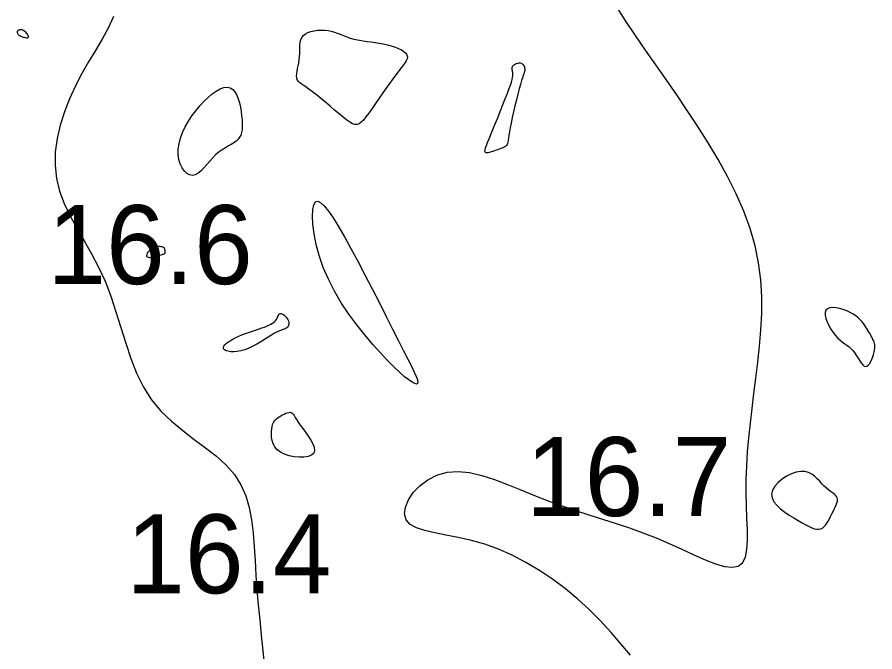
# Model space of a CAD drawing. Extents: x 3040093 to 3056816, y 408076 to 509144.
# Drawn here: x 3046552.9 to 3046607.3, y 435191 to 435231.2 of the extents above; entities that cross this region are included whole.
import ezdxf

# ---------------------------------------------------------------- set-up
doc = ezdxf.new("R2010")
doc.units = 0
doc.layers.add('V-CHAN-CONT-EL17', color=7, linetype='Continuous')
doc.layers.add('V-TOPO-SOUN-0610', color=7, linetype='Continuous')

msp = doc.modelspace()

# ---------------------------------------------------------------- linework, layer by layer
at = {"layer": 'V-CHAN-CONT-EL17'}
for points in [[(3046591.777, 435190.837), (3046591.176, 435191.549), (3046590.547, 435192.273), (3046589.884, 435192.997), (3046589.183, 435193.705), (3046588.439, 435194.387), (3046587.659, 435195.034), (3046586.848, 435195.64), (3046586.012, 435196.201), (3046585.159, 435196.709), (3046584.295, 435197.158), (3046583.426, 435197.543), (3046582.559, 435197.857), (3046581.703, 435198.1), (3046580.874, 435198.287), (3046580.092, 435198.438), (3046579.377, 435198.576), (3046578.748, 435198.72), (3046578.224, 435198.891), (3046577.826, 435199.111), (3046577.571, 435199.4), (3046577.474, 435199.77), (3046577.527, 435200.2), (3046577.714, 435200.662), (3046578.022, 435201.126), (3046578.435, 435201.563), (3046578.94, 435201.944), (3046579.521, 435202.239), (3046580.165, 435202.42), (3046580.858, 435202.465), (3046581.593, 435202.388), (3046582.364, 435202.212), (3046583.166, 435201.958), (3046583.992, 435201.648), (3046584.836, 435201.304), (3046585.693, 435200.948), (3046586.557, 435200.602), (3046587.422, 435200.284), (3046588.287, 435199.989), (3046589.151, 435199.71), (3046590.011, 435199.439), (3046590.868, 435199.166), (3046591.718, 435198.884), (3046592.562, 435198.585), (3046593.398, 435198.26), (3046594.223, 435197.906), (3046595.025, 435197.542), (3046595.79, 435197.191), (3046596.507, 435196.877), (3046597.161, 435196.624), (3046597.738, 435196.454), (3046598.226, 435196.393), (3046598.611, 435196.463), (3046598.885, 435196.681), (3046599.062, 435197.038), (3046599.159, 435197.515), (3046599.195, 435198.096), (3046599.19, 435198.763), (3046599.16, 435199.499), (3046599.125, 435200.288), (3046599.103, 435201.111), (3046599.109, 435201.955), (3046599.143, 435202.817), (3046599.202, 435203.697), (3046599.28, 435204.596), (3046599.375, 435205.514), (3046599.483, 435206.45), (3046599.6, 435207.406), (3046599.723, 435208.382), (3046599.845, 435209.377), (3046599.956, 435210.39), (3046600.044, 435211.42), (3046600.095, 435212.464), (3046600.096, 435213.522), (3046600.036, 435214.592), (3046599.9, 435215.672), (3046599.678, 435216.761), (3046599.359, 435217.856), (3046598.953, 435218.954), (3046598.472, 435220.049), (3046597.928, 435221.138), (3046597.334, 435222.214), (3046596.702, 435223.275), (3046596.046, 435224.315), (3046595.377, 435225.33), (3046594.706, 435226.316), (3046594.04, 435227.277), (3046593.381, 435228.22), (3046592.734, 435229.148), (3046592.102, 435230.068), (3046591.489, 435230.985), (3046590.898, 435231.904)], [(3046559.04, 435231.267), (3046558.698, 435230.545), (3046558.308, 435229.836), (3046557.886, 435229.127), (3046557.452, 435228.406), (3046557.023, 435227.659), (3046556.616, 435226.879), (3046556.243, 435226.069), (3046555.918, 435225.237), (3046555.652, 435224.391), (3046555.456, 435223.539), (3046555.344, 435222.688), (3046555.326, 435221.848), (3046555.415, 435221.024), (3046555.616, 435220.222), (3046555.915, 435219.437), (3046556.288, 435218.656), (3046556.713, 435217.872), (3046557.169, 435217.075), (3046557.633, 435216.254), (3046558.084, 435215.4), (3046558.498, 435214.504), (3046558.862, 435213.56), (3046559.187, 435212.582), (3046559.494, 435211.588), (3046559.802, 435210.595), (3046560.13, 435209.623), (3046560.498, 435208.688), (3046560.926, 435207.81), (3046561.434, 435207.005), (3046562.033, 435206.286), (3046562.703, 435205.641), (3046563.417, 435205.051), (3046564.149, 435204.497), (3046564.869, 435203.96), (3046565.552, 435203.423), (3046566.168, 435202.867), (3046566.692, 435202.272), (3046567.102, 435201.625), (3046567.409, 435200.926), (3046567.631, 435200.18), (3046567.783, 435199.392), (3046567.885, 435198.565), (3046567.952, 435197.706), (3046568.003, 435196.818), (3046568.054, 435195.906), (3046568.12, 435194.975), (3046568.2, 435194.027), (3046568.292, 435193.065), (3046568.392, 435192.091), (3046568.496, 435191.108), (3046568.602, 435190.119)]]:
    msp.add_lwpolyline(points, dxfattribs=at)
for points in [[(3046553.311, 435229.974), (3046553.371, 435229.956), (3046553.432, 435229.941), (3046553.491, 435229.93), (3046553.544, 435229.925), (3046553.589, 435229.928), (3046553.623, 435229.941), (3046553.642, 435229.966), (3046553.645, 435230.004), (3046553.632, 435230.052), (3046553.606, 435230.107), (3046553.568, 435230.167), (3046553.522, 435230.226), (3046553.469, 435230.284), (3046553.411, 435230.335), (3046553.351, 435230.377), (3046553.29, 435230.407), (3046553.23, 435230.426), (3046553.172, 435230.435), (3046553.118, 435230.435), (3046553.068, 435230.428), (3046553.024, 435230.414), (3046552.988, 435230.395), (3046552.96, 435230.372), (3046552.941, 435230.346), (3046552.931, 435230.318), (3046552.928, 435230.288), (3046552.932, 435230.258), (3046552.942, 435230.228), (3046552.956, 435230.199), (3046552.973, 435230.171), (3046552.992, 435230.145), (3046553.013, 435230.122), (3046553.036, 435230.1), (3046553.062, 435230.081), (3046553.09, 435230.063), (3046553.123, 435230.046), (3046553.161, 435230.028), (3046553.205, 435230.011), (3046553.254, 435229.993)], [(3046570.832, 435228.923), (3046570.835, 435229.115), (3046570.837, 435229.302), (3046570.844, 435229.481), (3046570.864, 435229.65), (3046570.901, 435229.807), (3046570.964, 435229.949), (3046571.058, 435230.073), (3046571.188, 435230.178), (3046571.35, 435230.263), (3046571.537, 435230.329), (3046571.742, 435230.377), (3046571.96, 435230.406), (3046572.184, 435230.416), (3046572.407, 435230.409), (3046572.624, 435230.384), (3046572.828, 435230.343), (3046573.023, 435230.288), (3046573.21, 435230.223), (3046573.395, 435230.151), (3046573.579, 435230.076), (3046573.767, 435230.002), (3046573.962, 435229.931), (3046574.167, 435229.869), (3046574.384, 435229.816), (3046574.613, 435229.772), (3046574.851, 435229.733), (3046575.097, 435229.698), (3046575.35, 435229.663), (3046575.606, 435229.627), (3046575.865, 435229.586), (3046576.124, 435229.537), (3046576.38, 435229.48), (3046576.629, 435229.413), (3046576.865, 435229.337), (3046577.08, 435229.253), (3046577.27, 435229.161), (3046577.427, 435229.063), (3046577.547, 435228.957), (3046577.622, 435228.846), (3046577.649, 435228.728), (3046577.63, 435228.601), (3046577.569, 435228.46), (3046577.47, 435228.303), (3046577.339, 435228.123), (3046577.179, 435227.919), (3046576.994, 435227.686), (3046576.79, 435227.419), (3046576.57, 435227.118), (3046576.339, 435226.792), (3046576.103, 435226.451), (3046575.867, 435226.106), (3046575.636, 435225.769), (3046575.415, 435225.451), (3046575.21, 435225.163), (3046575.026, 435224.916), (3046574.866, 435224.72), (3046574.724, 435224.574), (3046574.593, 435224.479), (3046574.464, 435224.433), (3046574.329, 435224.435), (3046574.181, 435224.483), (3046574.012, 435224.577), (3046573.814, 435224.715), (3046573.581, 435224.895), (3046573.32, 435225.108), (3046573.039, 435225.344), (3046572.746, 435225.592), (3046572.451, 435225.844), (3046572.161, 435226.088), (3046571.885, 435226.315), (3046571.632, 435226.514), (3046571.409, 435226.678), (3046571.216, 435226.812), (3046571.052, 435226.922), (3046570.916, 435227.017), (3046570.808, 435227.104), (3046570.726, 435227.189), (3046570.669, 435227.28), (3046570.637, 435227.384), (3046570.628, 435227.507), (3046570.637, 435227.649), (3046570.66, 435227.805), (3046570.693, 435227.975), (3046570.73, 435228.155), (3046570.767, 435228.342), (3046570.799, 435228.534), (3046570.822, 435228.729)], [(3046583.065, 435224.125), (3046583.211, 435224.483), (3046583.367, 435224.864), (3046583.526, 435225.256), (3046583.683, 435225.645), (3046583.831, 435226.018), (3046583.965, 435226.364), (3046584.08, 435226.667), (3046584.17, 435226.919), (3046584.238, 435227.124), (3046584.286, 435227.287), (3046584.316, 435227.416), (3046584.333, 435227.518), (3046584.338, 435227.598), (3046584.335, 435227.665), (3046584.326, 435227.723), (3046584.315, 435227.781), (3046584.303, 435227.837), (3046584.292, 435227.892), (3046584.285, 435227.946), (3046584.284, 435227.998), (3046584.29, 435228.05), (3046584.308, 435228.099), (3046584.337, 435228.147), (3046584.38, 435228.192), (3046584.435, 435228.234), (3046584.498, 435228.271), (3046584.568, 435228.301), (3046584.64, 435228.323), (3046584.713, 435228.335), (3046584.784, 435228.335), (3046584.849, 435228.322), (3046584.906, 435228.295), (3046584.956, 435228.256), (3046584.997, 435228.208), (3046585.031, 435228.152), (3046585.057, 435228.092), (3046585.075, 435228.03), (3046585.085, 435227.968), (3046585.088, 435227.91), (3046585.084, 435227.856), (3046585.072, 435227.8), (3046585.051, 435227.733), (3046585.022, 435227.649), (3046584.983, 435227.54), (3046584.935, 435227.396), (3046584.877, 435227.212), (3046584.808, 435226.978), (3046584.729, 435226.691), (3046584.642, 435226.36), (3046584.551, 435225.999), (3046584.46, 435225.622), (3046584.371, 435225.242), (3046584.288, 435224.873), (3046584.214, 435224.528), (3046584.154, 435224.221), (3046584.108, 435223.962), (3046584.075, 435223.749), (3046584.05, 435223.575), (3046584.031, 435223.437), (3046584.013, 435223.327), (3046583.992, 435223.24), (3046583.964, 435223.171), (3046583.927, 435223.115), (3046583.876, 435223.065), (3046583.813, 435223.02), (3046583.739, 435222.98), (3046583.656, 435222.943), (3046583.565, 435222.908), (3046583.468, 435222.875), (3046583.367, 435222.841), (3046583.262, 435222.806), (3046583.156, 435222.769), (3046583.052, 435222.733), (3046582.951, 435222.699), (3046582.856, 435222.671), (3046582.77, 435222.651), (3046582.695, 435222.642), (3046582.635, 435222.645), (3046582.59, 435222.665), (3046582.565, 435222.702), (3046582.558, 435222.762), (3046582.571, 435222.848), (3046582.603, 435222.963), (3046582.656, 435223.113), (3046582.728, 435223.3), (3046582.82, 435223.529), (3046582.933, 435223.804)], [(3046564.759, 435225.897), (3046565.024, 435226.152), (3046565.287, 435226.372), (3046565.544, 435226.552), (3046565.79, 435226.687), (3046566.022, 435226.771), (3046566.235, 435226.797), (3046566.425, 435226.762), (3046566.587, 435226.662), (3046566.725, 435226.505), (3046566.839, 435226.302), (3046566.932, 435226.065), (3046567.008, 435225.804), (3046567.067, 435225.53), (3046567.113, 435225.253), (3046567.148, 435224.986), (3046567.174, 435224.737), (3046567.188, 435224.507), (3046567.189, 435224.296), (3046567.175, 435224.102), (3046567.144, 435223.926), (3046567.092, 435223.767), (3046567.019, 435223.624), (3046566.921, 435223.496), (3046566.798, 435223.383), (3046566.652, 435223.278), (3046566.487, 435223.177), (3046566.308, 435223.074), (3046566.118, 435222.963), (3046565.921, 435222.838), (3046565.72, 435222.695), (3046565.521, 435222.527), (3046565.325, 435222.332), (3046565.133, 435222.119), (3046564.945, 435221.903), (3046564.76, 435221.695), (3046564.577, 435221.509), (3046564.395, 435221.357), (3046564.215, 435221.254), (3046564.034, 435221.212), (3046563.855, 435221.241), (3046563.681, 435221.336), (3046563.521, 435221.489), (3046563.379, 435221.694), (3046563.263, 435221.942), (3046563.178, 435222.226), (3046563.133, 435222.538), (3046563.132, 435222.871), (3046563.181, 435223.217), (3046563.275, 435223.571), (3046563.41, 435223.928), (3046563.58, 435224.285), (3046563.779, 435224.637), (3046564.002, 435224.978), (3046564.244, 435225.305), (3046564.498, 435225.613)], [(3046572.323, 435215.39), (3046572.069, 435216.132), (3046571.878, 435216.846), (3046571.744, 435217.512), (3046571.665, 435218.114), (3046571.637, 435218.634), (3046571.656, 435219.054), (3046571.72, 435219.357), (3046571.825, 435219.529), (3046571.97, 435219.57), (3046572.155, 435219.485), (3046572.379, 435219.279), (3046572.642, 435218.956), (3046572.943, 435218.521), (3046573.282, 435217.978), (3046573.659, 435217.332), (3046574.07, 435216.59), (3046574.508, 435215.775), (3046574.961, 435214.912), (3046575.419, 435214.024), (3046575.871, 435213.139), (3046576.307, 435212.28), (3046576.715, 435211.473), (3046577.084, 435210.743), (3046577.407, 435210.11), (3046577.681, 435209.573), (3046577.906, 435209.125), (3046578.082, 435208.762), (3046578.209, 435208.478), (3046578.287, 435208.265), (3046578.317, 435208.118), (3046578.298, 435208.032), (3046578.231, 435208.001), (3046578.115, 435208.027), (3046577.95, 435208.111), (3046577.737, 435208.256), (3046577.475, 435208.464), (3046577.164, 435208.737), (3046576.805, 435209.077), (3046576.398, 435209.487), (3046575.945, 435209.966), (3046575.457, 435210.509), (3046574.951, 435211.106), (3046574.44, 435211.751), (3046573.938, 435212.435), (3046573.462, 435213.149), (3046573.024, 435213.885), (3046572.641, 435214.635)], [(3046561.85, 435216.107), (3046561.744, 435216.077), (3046561.631, 435216.049), (3046561.519, 435216.024), (3046561.412, 435216.008), (3046561.317, 435216.001), (3046561.238, 435216.009), (3046561.18, 435216.033), (3046561.149, 435216.076), (3046561.143, 435216.134), (3046561.158, 435216.204), (3046561.192, 435216.282), (3046561.242, 435216.362), (3046561.305, 435216.441), (3046561.378, 435216.515), (3046561.458, 435216.579), (3046561.543, 435216.63), (3046561.63, 435216.669), (3046561.717, 435216.697), (3046561.803, 435216.714), (3046561.886, 435216.723), (3046561.962, 435216.723), (3046562.032, 435216.717), (3046562.092, 435216.706), (3046562.141, 435216.69), (3046562.18, 435216.67), (3046562.21, 435216.648), (3046562.233, 435216.622), (3046562.25, 435216.594), (3046562.262, 435216.564), (3046562.27, 435216.533), (3046562.277, 435216.501), (3046562.282, 435216.469), (3046562.286, 435216.437), (3046562.289, 435216.406), (3046562.289, 435216.375), (3046562.288, 435216.346), (3046562.285, 435216.319), (3046562.279, 435216.295), (3046562.27, 435216.273), (3046562.258, 435216.255), (3046562.241, 435216.239), (3046562.218, 435216.225), (3046562.186, 435216.21), (3046562.145, 435216.195), (3046562.092, 435216.178), (3046562.027, 435216.159), (3046561.946, 435216.135)], [(3046565.997, 435210.311), (3046566.027, 435210.395), (3046566.092, 435210.485), (3046566.189, 435210.578), (3046566.312, 435210.673), (3046566.456, 435210.767), (3046566.617, 435210.859), (3046566.789, 435210.948), (3046566.968, 435211.03), (3046567.153, 435211.107), (3046567.34, 435211.18), (3046567.528, 435211.249), (3046567.716, 435211.314), (3046567.902, 435211.376), (3046568.084, 435211.436), (3046568.26, 435211.494), (3046568.429, 435211.552), (3046568.589, 435211.609), (3046568.739, 435211.667), (3046568.877, 435211.726), (3046569.002, 435211.788), (3046569.112, 435211.853), (3046569.207, 435211.921), (3046569.285, 435211.994), (3046569.345, 435212.071), (3046569.391, 435212.15), (3046569.426, 435212.228), (3046569.454, 435212.301), (3046569.48, 435212.365), (3046569.507, 435212.418), (3046569.539, 435212.456), (3046569.58, 435212.475), (3046569.633, 435212.473), (3046569.696, 435212.452), (3046569.764, 435212.414), (3046569.836, 435212.363), (3046569.906, 435212.301), (3046569.973, 435212.231), (3046570.031, 435212.155), (3046570.079, 435212.077), (3046570.112, 435211.999), (3046570.132, 435211.922), (3046570.14, 435211.848), (3046570.135, 435211.778), (3046570.12, 435211.714), (3046570.096, 435211.656), (3046570.062, 435211.605), (3046570.021, 435211.564), (3046569.973, 435211.532), (3046569.915, 435211.506), (3046569.846, 435211.481), (3046569.763, 435211.452), (3046569.663, 435211.415), (3046569.544, 435211.366), (3046569.403, 435211.3), (3046569.238, 435211.213), (3046569.049, 435211.1), (3046568.836, 435210.969), (3046568.606, 435210.826), (3046568.363, 435210.677), (3046568.111, 435210.531), (3046567.854, 435210.393), (3046567.596, 435210.271), (3046567.342, 435210.173), (3046567.097, 435210.103), (3046566.865, 435210.06), (3046566.651, 435210.042), (3046566.459, 435210.046), (3046566.294, 435210.071), (3046566.161, 435210.112), (3046566.064, 435210.167), (3046566.008, 435210.235)], [(3046605.993, 435209.957), (3046606.102, 435209.796), (3046606.206, 435209.633), (3046606.305, 435209.476), (3046606.401, 435209.335), (3046606.493, 435209.22), (3046606.584, 435209.141), (3046606.673, 435209.107), (3046606.761, 435209.125), (3046606.847, 435209.188), (3046606.929, 435209.289), (3046607.005, 435209.417), (3046607.074, 435209.565), (3046607.135, 435209.722), (3046607.185, 435209.88), (3046607.223, 435210.03), (3046607.247, 435210.165), (3046607.259, 435210.285), (3046607.26, 435210.393), (3046607.251, 435210.491), (3046607.233, 435210.581), (3046607.208, 435210.666), (3046607.177, 435210.748), (3046607.141, 435210.829), (3046607.101, 435210.913), (3046607.058, 435210.998), (3046607.01, 435211.086), (3046606.958, 435211.178), (3046606.901, 435211.274), (3046606.839, 435211.374), (3046606.772, 435211.48), (3046606.699, 435211.591), (3046606.62, 435211.707), (3046606.533, 435211.828), (3046606.435, 435211.952), (3046606.324, 435212.075), (3046606.197, 435212.198), (3046606.052, 435212.317), (3046605.887, 435212.431), (3046605.699, 435212.537), (3046605.487, 435212.635), (3046605.261, 435212.718), (3046605.03, 435212.784), (3046604.804, 435212.826), (3046604.594, 435212.841), (3046604.41, 435212.823), (3046604.263, 435212.769), (3046604.162, 435212.673), (3046604.115, 435212.533), (3046604.118, 435212.356), (3046604.164, 435212.153), (3046604.244, 435211.933), (3046604.353, 435211.706), (3046604.482, 435211.481), (3046604.625, 435211.268), (3046604.774, 435211.077), (3046604.923, 435210.915), (3046605.07, 435210.779), (3046605.215, 435210.66), (3046605.357, 435210.553), (3046605.495, 435210.451), (3046605.628, 435210.347), (3046605.756, 435210.234), (3046605.878, 435210.105)], [(3046569.531, 435205.92), (3046569.629, 435205.984), (3046569.731, 435206.045), (3046569.836, 435206.102), (3046569.94, 435206.15), (3046570.039, 435206.186), (3046570.132, 435206.207), (3046570.214, 435206.21), (3046570.284, 435206.191), (3046570.346, 435206.15), (3046570.406, 435206.085), (3046570.469, 435205.997), (3046570.541, 435205.884), (3046570.627, 435205.747), (3046570.733, 435205.583), (3046570.865, 435205.393), (3046571.023, 435205.177), (3046571.198, 435204.943), (3046571.372, 435204.699), (3046571.532, 435204.454), (3046571.661, 435204.216), (3046571.744, 435203.993), (3046571.766, 435203.795), (3046571.712, 435203.63), (3046571.572, 435203.505), (3046571.359, 435203.42), (3046571.092, 435203.374), (3046570.79, 435203.365), (3046570.471, 435203.392), (3046570.155, 435203.454), (3046569.859, 435203.549), (3046569.603, 435203.676), (3046569.402, 435203.833), (3046569.252, 435204.013), (3046569.147, 435204.209), (3046569.081, 435204.414), (3046569.045, 435204.62), (3046569.035, 435204.82), (3046569.042, 435205.007), (3046569.06, 435205.173), (3046569.084, 435205.313), (3046569.112, 435205.43), (3046569.147, 435205.527), (3046569.189, 435205.608), (3046569.238, 435205.677), (3046569.296, 435205.739), (3046569.364, 435205.798), (3046569.442, 435205.857)], [(3046602.663, 435199.21), (3046602.89, 435199.084), (3046603.092, 435198.979), (3046603.273, 435198.897), (3046603.435, 435198.838), (3046603.58, 435198.806), (3046603.71, 435198.802), (3046603.828, 435198.826), (3046603.936, 435198.881), (3046604.036, 435198.962), (3046604.129, 435199.066), (3046604.216, 435199.188), (3046604.299, 435199.324), (3046604.379, 435199.469), (3046604.456, 435199.62), (3046604.533, 435199.773), (3046604.611, 435199.923), (3046604.685, 435200.07), (3046604.754, 435200.211), (3046604.812, 435200.345), (3046604.857, 435200.473), (3046604.885, 435200.592), (3046604.893, 435200.701), (3046604.876, 435200.799), (3046604.833, 435200.886), (3046604.766, 435200.966), (3046604.679, 435201.043), (3046604.574, 435201.12), (3046604.455, 435201.204), (3046604.326, 435201.297), (3046604.19, 435201.405), (3046604.051, 435201.533), (3046603.91, 435201.68), (3046603.766, 435201.841), (3046603.613, 435202.003), (3046603.447, 435202.157), (3046603.264, 435202.291), (3046603.061, 435202.394), (3046602.832, 435202.456), (3046602.574, 435202.466), (3046602.285, 435202.416), (3046601.98, 435202.313), (3046601.673, 435202.163), (3046601.383, 435201.977), (3046601.126, 435201.762), (3046600.917, 435201.527), (3046600.775, 435201.28), (3046600.715, 435201.031), (3046600.748, 435200.786), (3046600.864, 435200.548), (3046601.047, 435200.319), (3046601.282, 435200.1), (3046601.551, 435199.892), (3046601.84, 435199.698), (3046602.131, 435199.519), (3046602.41, 435199.356)]]:
    msp.add_lwpolyline(points, close=True, dxfattribs=at)

# ---------------------------------------------------------------- texts
at = {"layer": 'V-TOPO-SOUN-0610'}
for s, p in [('16.6 ', (3046554.843, 435214.33)), ('16.7 ', (3046585.153, 435199.64)), ('16.4 ', (3046559.833, 435194.75))]:
    msp.add_text(s, height=5, dxfattribs=at).set_placement(p)

doc.saveas('drawing.dxf')
